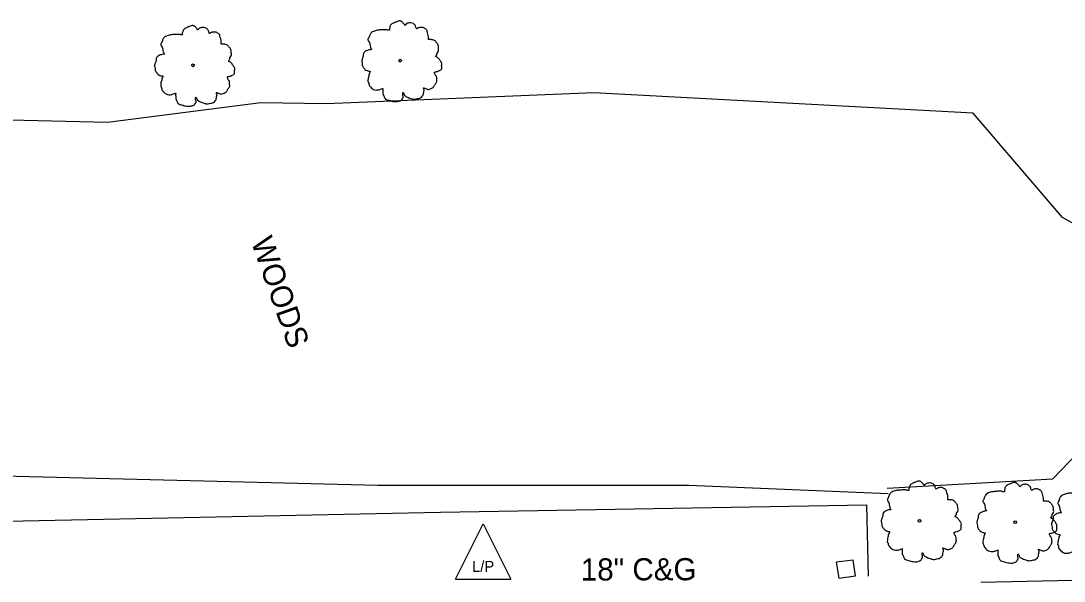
# Model space of a CAD drawing. Extents: x 2004847 to 2009016, y 1134161 to 1140101.
# Drawn here: x 2007231 to 2007419.5, y 1137289.6 to 1137390.9 of the extents above; entities that cross this region are included whole.
import ezdxf

# ---------------------------------------------------------------- set-up
doc = ezdxf.new("R2010")
doc.units = 0
for name, color, linetype in [('RD_EX_Conc', 7, 'Continuous'), ('RD_EX_Curb', 7, 'Continuous'), ('RD_EX_Fence_ChLk', 7, 'Continuous'), ('RD_EX_UT', 7, 'Continuous'), ('RD_EX_VEG', 7, 'Continuous'), ('RD_Sketch3', 7, 'Continuous')]:
    doc.layers.add(name, color=color, linetype=linetype)

msp = doc.modelspace()

# ---------------------------------------------------------------- linework, layer by layer
at = {"layer": 'RD_EX_Conc'}
for points in [[(2007381.84, 1137290.57), (2007381.37, 1137293.43), (2007378.33, 1137293.06)], [(2007378.33, 1137293.06), (2007378.8, 1137290.2), (2007381.84, 1137290.57)]]:
    msp.add_lwpolyline(points, dxfattribs=at)
at = {"layer": 'RD_EX_Curb'}
msp.add_lwpolyline([(2007458.66, 1137290.58), (2007457.68, 1137290.51), (2007447.79, 1137290.34), (2007421.09, 1137289.76), (2007404.44, 1137289.4)], dxfattribs=at)
at = {"layer": 'RD_EX_Fence_ChLk'}
msp.add_line((2007384.19, 1137290.51), (2007383.88, 1137303.46), dxfattribs=at)
msp.add_lwpolyline([(2006679.24, 1137088.33), (2006760.68, 1137124.45), (2006840.06, 1137159.61), (2006918.41, 1137194.25), (2006994.49, 1137227.96), (2007067.38, 1137260.2), (2007099.31, 1137274.1), (2007109.34, 1137278.47), (2007154.43, 1137298.36), (2007228.48, 1137300.45), (2007306.83, 1137302.12), (2007383.88, 1137303.46)], dxfattribs=at)
at = {"layer": 'RD_EX_UT'}
for p, q in [((2007309.52, 1137290.02), (2007314.52, 1137300.02)), ((2007314.52, 1137300.02), (2007319.52, 1137290.02)), ((2007309.52, 1137290.02), (2007319.52, 1137290.02))]:
    msp.add_line(p, q, dxfattribs=at)
at = {"layer": 'RD_EX_VEG'}
for points in [[(2007387.57, 1137306.45), (2007417.5, 1137308.13), (2007429.26, 1137320.44), (2007429.96, 1137349.43), (2007419.23, 1137355.39), (2007403.07, 1137374.24), (2007334.55, 1137377.9), (2007286.19, 1137375.92)], [(2007286.19, 1137375.92), (2007274.32, 1137376.1), (2007246.66, 1137372.59), (2007163.36, 1137374.54), (2007081.16, 1137372.35), (2006996.36, 1137366.78), (2006910.64, 1137369.33), (2006829.66, 1137367.22), (2006737.12, 1137362.87)], [(2006471.18, 1137129.79), (2006480.26, 1137120.14), (2006535.33, 1137102.81), (2006642, 1137137.54), (2006697.24, 1137155.67), (2006783.81, 1137195.08), (2006842.32, 1137220.43), (2006911.16, 1137253.85), (2006998.26, 1137289.33), (2007062.47, 1137303.6), (2007136.1, 1137311.49), (2007186.51, 1137309.69), (2007295.5, 1137306.98), (2007351.72, 1137306.99), (2007387.72, 1137305.5)]]:
    msp.add_lwpolyline(points, dxfattribs=at)
for centre, radius in [((2007299.53, 1137383.74), 0.25), ((2007262.09, 1137382.9), 0.25), ((2007262.08, 1137382.88), 0.0001), ((2007299.52, 1137383.72), 0.0001), ((2007393.4, 1137300.54), 0.25), ((2007393.39, 1137300.52), 0.0001), ((2007410.68, 1137300.3), 0.25), ((2007410.66, 1137300.28), 0.0001)]:
    msp.add_circle(centre, radius, dxfattribs=at)
for points in [[(2007262.22, 1137390.06), (2007261.92, 1137390.09), (2007261.6, 1137389.99), (2007261.35, 1137389.89), (2007261.12, 1137389.81), (2007260.9, 1137389.71), (2007260.6, 1137389.54), (2007260.37, 1137389.34), (2007260.25, 1137389.09), (2007260.2, 1137388.86), (2007260.15, 1137388.59), (2007260.15, 1137388.41), (2007260.02, 1137388.39), (2007259.87, 1137388.41), (2007259.62, 1137388.49), (2007259.37, 1137388.49), (2007259.12, 1137388.49), (2007258.77, 1137388.46), (2007258.42, 1137388.46), (2007258.15, 1137388.41), (2007257.82, 1137388.37), (2007257.45, 1137388.24), (2007257.1, 1137388.12), (2007256.8, 1137387.87), (2007256.55, 1137387.39), (2007256.42, 1137387.04), (2007256.27, 1137386.79), (2007256.42, 1137386.34), (2007256.6, 1137385.99), (2007256.62, 1137385.79), (2007256.7, 1137385.37), (2007256.8, 1137385.14), (2007256.92, 1137384.94), (2007256.85, 1137384.92), (2007256.47, 1137384.87), (2007256.17, 1137384.77), (2007255.75, 1137384.54), (2007255.52, 1137384.32), (2007255.42, 1137383.99), (2007255.4, 1137383.64), (2007255.3, 1137383.44), (2007255.22, 1137383.17), (2007255.2, 1137383.09), (2007255.15, 1137382.77), (2007255.25, 1137382.32), (2007255.27, 1137381.97), (2007255.4, 1137381.74), (2007255.55, 1137381.57), (2007255.72, 1137381.32), (2007256.12, 1137381.09), (2007256.45, 1137380.99), (2007256.65, 1137380.97), (2007256.47, 1137380.47), (2007256.42, 1137380.12), (2007256.3, 1137379.72), (2007256.3, 1137379.64), (2007256.25, 1137379.17), (2007256.4, 1137378.84), (2007256.47, 1137378.47), (2007256.65, 1137378.24), (2007256.92, 1137377.94), (2007257.25, 1137377.72), (2007257.75, 1137377.59), (2007258.15, 1137377.62), (2007258.72, 1137377.79), (2007258.97, 1137377.87), (2007258.95, 1137377.69), (2007258.97, 1137377.32), (2007258.97, 1137376.9), (2007259.12, 1137376.57), (2007259.22, 1137376.3), (2007259.37, 1137376.05), (2007259.7, 1137375.82), (2007260.1, 1137375.75), (2007260.52, 1137375.6), (2007260.97, 1137375.52), (2007261.47, 1137375.5), (2007262.07, 1137375.65), (2007262.35, 1137375.77), (2007262.45, 1137375.95), (2007262.65, 1137376.32), (2007262.6, 1137376.55), (2007262.62, 1137377.14), (2007262.72, 1137376.97), (2007262.9, 1137376.62), (2007263.4, 1137376.32), (2007263.8, 1137376.15), (2007264.27, 1137376), (2007264.57, 1137375.92), (2007265.04, 1137376), (2007265.42, 1137376.07), (2007265.79, 1137376.2), (2007266.09, 1137376.47), (2007266.27, 1137376.75), (2007266.32, 1137377.02), (2007266.39, 1137377.39), (2007266.44, 1137377.57)], [(2007266.44, 1137377.57), (2007266.37, 1137377.74), (2007266.32, 1137377.99), (2007266.39, 1137377.97), (2007266.57, 1137377.92), (2007266.84, 1137377.79), (2007267.07, 1137377.72), (2007267.39, 1137377.74), (2007267.67, 1137377.84), (2007268.12, 1137378.12), (2007268.39, 1137378.59), (2007268.67, 1137378.99), (2007268.74, 1137379.32), (2007268.69, 1137379.54), (2007268.67, 1137380.04), (2007268.47, 1137380.29), (2007268.42, 1137380.42), (2007268.32, 1137380.82), (2007268.39, 1137380.87), (2007268.67, 1137380.92), (2007269.04, 1137381.04), (2007269.32, 1137381.17), (2007269.54, 1137381.34), (2007269.62, 1137381.57), (2007269.59, 1137381.97), (2007269.64, 1137382.37), (2007269.57, 1137382.52), (2007269.47, 1137382.67), (2007269.39, 1137382.87), (2007269.24, 1137383.02), (2007269.14, 1137383.17), (2007269.04, 1137383.27), (2007268.92, 1137383.42), (2007268.74, 1137383.54), (2007268.59, 1137383.59), (2007268.54, 1137383.74), (2007268.69, 1137383.94), (2007268.74, 1137384.04), (2007268.77, 1137384.27), (2007268.99, 1137384.62), (2007269.04, 1137385.02), (2007268.99, 1137385.44), (2007268.94, 1137385.72), (2007268.79, 1137385.99), (2007268.59, 1137386.24), (2007268.47, 1137386.42), (2007268.29, 1137386.54), (2007267.97, 1137386.67), (2007267.72, 1137386.72), (2007267.37, 1137386.72), (2007267.17, 1137386.77), (2007267.19, 1137386.82), (2007267.19, 1137386.97), (2007267.19, 1137387.24), (2007267.12, 1137387.69), (2007266.97, 1137388.19), (2007266.97, 1137388.22), (2007266.87, 1137388.46), (2007266.64, 1137388.66), (2007266.47, 1137388.76), (2007266.27, 1137388.89), (2007266.02, 1137388.91), (2007265.72, 1137388.91), (2007265.44, 1137388.86), (2007265.24, 1137388.76), (2007265.07, 1137388.64), (2007264.99, 1137388.79), (2007264.89, 1137389.09), (2007264.84, 1137389.24), (2007264.69, 1137389.41), (2007264.47, 1137389.61), (2007264.02, 1137389.74), (2007263.4, 1137389.66), (2007263.1, 1137389.46), (2007262.95, 1137389.29), (2007262.9, 1137389.41), (2007262.7, 1137389.61), (2007262.6, 1137389.79), (2007262.42, 1137389.91), (2007262.27, 1137390.01), (2007262.17, 1137390.06)], [(2007299.66, 1137390.91), (2007299.36, 1137390.93), (2007299.04, 1137390.83), (2007298.79, 1137390.73), (2007298.56, 1137390.66), (2007298.34, 1137390.56), (2007298.04, 1137390.38), (2007297.81, 1137390.18), (2007297.69, 1137389.93), (2007297.64, 1137389.71), (2007297.59, 1137389.43), (2007297.59, 1137389.26), (2007297.46, 1137389.23), (2007297.31, 1137389.26), (2007297.06, 1137389.33), (2007296.81, 1137389.33), (2007296.56, 1137389.33), (2007296.21, 1137389.31), (2007295.86, 1137389.31), (2007295.59, 1137389.26), (2007295.26, 1137389.21), (2007294.89, 1137389.08), (2007294.54, 1137388.96), (2007294.24, 1137388.71), (2007293.99, 1137388.23), (2007293.86, 1137387.88), (2007293.71, 1137387.63), (2007293.86, 1137387.18), (2007294.04, 1137386.84), (2007294.06, 1137386.64), (2007294.14, 1137386.21), (2007294.24, 1137385.99), (2007294.36, 1137385.79), (2007294.29, 1137385.76), (2007293.91, 1137385.71), (2007293.61, 1137385.61), (2007293.19, 1137385.39), (2007292.96, 1137385.16), (2007292.86, 1137384.84), (2007292.84, 1137384.49), (2007292.74, 1137384.29), (2007292.66, 1137384.01), (2007292.64, 1137383.94), (2007292.59, 1137383.61), (2007292.69, 1137383.16), (2007292.71, 1137382.81), (2007292.84, 1137382.59), (2007292.99, 1137382.41), (2007293.16, 1137382.16), (2007293.56, 1137381.94), (2007293.89, 1137381.84), (2007294.09, 1137381.81), (2007293.91, 1137381.31), (2007293.86, 1137380.96), (2007293.74, 1137380.56), (2007293.74, 1137380.49), (2007293.69, 1137380.01), (2007293.84, 1137379.69), (2007293.91, 1137379.31), (2007294.09, 1137379.09), (2007294.36, 1137378.79), (2007294.69, 1137378.56), (2007295.19, 1137378.44), (2007295.59, 1137378.46), (2007296.16, 1137378.64), (2007296.41, 1137378.71), (2007296.39, 1137378.54), (2007296.41, 1137378.16), (2007296.41, 1137377.74), (2007296.56, 1137377.41), (2007296.66, 1137377.14), (2007296.81, 1137376.89), (2007297.14, 1137376.66), (2007297.54, 1137376.59), (2007297.96, 1137376.44), (2007298.41, 1137376.36), (2007298.91, 1137376.34), (2007299.51, 1137376.49), (2007299.79, 1137376.61), (2007299.89, 1137376.79), (2007300.09, 1137377.16), (2007300.04, 1137377.39), (2007300.06, 1137377.99), (2007300.16, 1137377.81), (2007300.34, 1137377.46), (2007300.84, 1137377.16), (2007301.24, 1137376.99), (2007301.71, 1137376.84), (2007302.01, 1137376.76), (2007302.48, 1137376.84), (2007302.86, 1137376.91), (2007303.23, 1137377.04), (2007303.53, 1137377.31), (2007303.71, 1137377.59), (2007303.76, 1137377.86), (2007303.83, 1137378.24), (2007303.88, 1137378.41)], [(2007303.88, 1137378.41), (2007303.81, 1137378.59), (2007303.76, 1137378.84), (2007303.83, 1137378.81), (2007304.01, 1137378.76), (2007304.28, 1137378.64), (2007304.51, 1137378.56), (2007304.83, 1137378.59), (2007305.11, 1137378.69), (2007305.56, 1137378.96), (2007305.83, 1137379.44), (2007306.11, 1137379.84), (2007306.18, 1137380.16), (2007306.13, 1137380.39), (2007306.11, 1137380.89), (2007305.91, 1137381.14), (2007305.86, 1137381.26), (2007305.76, 1137381.66), (2007305.83, 1137381.71), (2007306.11, 1137381.76), (2007306.48, 1137381.89), (2007306.76, 1137382.01), (2007306.98, 1137382.19), (2007307.06, 1137382.41), (2007307.03, 1137382.81), (2007307.08, 1137383.21), (2007307.01, 1137383.36), (2007306.91, 1137383.51), (2007306.83, 1137383.71), (2007306.68, 1137383.86), (2007306.58, 1137384.01), (2007306.48, 1137384.11), (2007306.36, 1137384.26), (2007306.18, 1137384.39), (2007306.03, 1137384.44), (2007305.98, 1137384.59), (2007306.13, 1137384.79), (2007306.18, 1137384.89), (2007306.21, 1137385.11), (2007306.43, 1137385.46), (2007306.48, 1137385.86), (2007306.43, 1137386.29), (2007306.38, 1137386.56), (2007306.23, 1137386.84), (2007306.03, 1137387.08), (2007305.91, 1137387.26), (2007305.73, 1137387.38), (2007305.41, 1137387.51), (2007305.16, 1137387.56), (2007304.81, 1137387.56), (2007304.61, 1137387.61), (2007304.63, 1137387.66), (2007304.63, 1137387.81), (2007304.63, 1137388.08), (2007304.56, 1137388.53), (2007304.41, 1137389.03), (2007304.41, 1137389.06), (2007304.31, 1137389.31), (2007304.08, 1137389.51), (2007303.91, 1137389.61), (2007303.71, 1137389.73), (2007303.46, 1137389.76), (2007303.16, 1137389.76), (2007302.88, 1137389.71), (2007302.68, 1137389.61), (2007302.51, 1137389.48), (2007302.43, 1137389.63), (2007302.33, 1137389.93), (2007302.28, 1137390.08), (2007302.13, 1137390.26), (2007301.91, 1137390.46), (2007301.46, 1137390.58), (2007300.84, 1137390.51), (2007300.54, 1137390.31), (2007300.39, 1137390.13), (2007300.34, 1137390.26), (2007300.14, 1137390.46), (2007300.04, 1137390.63), (2007299.86, 1137390.76), (2007299.71, 1137390.86), (2007299.61, 1137390.91)], [(2007393.53, 1137307.7), (2007393.23, 1137307.73), (2007392.91, 1137307.63), (2007392.66, 1137307.53), (2007392.43, 1137307.45), (2007392.21, 1137307.35), (2007391.91, 1137307.18), (2007391.68, 1137306.98), (2007391.56, 1137306.73), (2007391.51, 1137306.5), (2007391.46, 1137306.23), (2007391.46, 1137306.05), (2007391.33, 1137306.03), (2007391.18, 1137306.05), (2007390.93, 1137306.13), (2007390.68, 1137306.13), (2007390.43, 1137306.13), (2007390.08, 1137306.1), (2007389.73, 1137306.1), (2007389.46, 1137306.05), (2007389.13, 1137306), (2007388.76, 1137305.88), (2007388.41, 1137305.75), (2007388.11, 1137305.5), (2007387.86, 1137305.03), (2007387.73, 1137304.68), (2007387.58, 1137304.43), (2007387.73, 1137303.98), (2007387.91, 1137303.63), (2007387.93, 1137303.43), (2007388.01, 1137303), (2007388.11, 1137302.78), (2007388.23, 1137302.58), (2007388.16, 1137302.55), (2007387.78, 1137302.5), (2007387.48, 1137302.4), (2007387.06, 1137302.18), (2007386.83, 1137301.95), (2007386.73, 1137301.63), (2007386.71, 1137301.28), (2007386.61, 1137301.08), (2007386.53, 1137300.81), (2007386.51, 1137300.73), (2007386.46, 1137300.41), (2007386.56, 1137299.96), (2007386.58, 1137299.61), (2007386.71, 1137299.38), (2007386.86, 1137299.21), (2007387.03, 1137298.96), (2007387.43, 1137298.73), (2007387.76, 1137298.63), (2007387.96, 1137298.61), (2007387.78, 1137298.11), (2007387.73, 1137297.76), (2007387.61, 1137297.36), (2007387.61, 1137297.28), (2007387.56, 1137296.81), (2007387.71, 1137296.48), (2007387.78, 1137296.11), (2007387.96, 1137295.88), (2007388.23, 1137295.58), (2007388.56, 1137295.36), (2007389.06, 1137295.23), (2007389.46, 1137295.26), (2007390.03, 1137295.43), (2007390.28, 1137295.51), (2007390.26, 1137295.33), (2007390.28, 1137294.96), (2007390.28, 1137294.53), (2007390.43, 1137294.21), (2007390.53, 1137293.93), (2007390.68, 1137293.68), (2007391.01, 1137293.46), (2007391.41, 1137293.38), (2007391.83, 1137293.23), (2007392.28, 1137293.16), (2007392.78, 1137293.13), (2007393.38, 1137293.28), (2007393.65, 1137293.41), (2007393.75, 1137293.58), (2007393.95, 1137293.96), (2007393.9, 1137294.18), (2007393.93, 1137294.78), (2007394.03, 1137294.61), (2007394.2, 1137294.26), (2007394.7, 1137293.96), (2007395.1, 1137293.78), (2007395.58, 1137293.63), (2007395.88, 1137293.56), (2007396.35, 1137293.63), (2007396.73, 1137293.71), (2007397.1, 1137293.83), (2007397.4, 1137294.11), (2007397.58, 1137294.38), (2007397.63, 1137294.66), (2007397.7, 1137295.03), (2007397.75, 1137295.21)], [(2007397.75, 1137295.21), (2007397.68, 1137295.38), (2007397.63, 1137295.63), (2007397.7, 1137295.61), (2007397.88, 1137295.56), (2007398.15, 1137295.43), (2007398.38, 1137295.36), (2007398.7, 1137295.38), (2007398.98, 1137295.48), (2007399.43, 1137295.76), (2007399.7, 1137296.23), (2007399.98, 1137296.63), (2007400.05, 1137296.96), (2007400, 1137297.18), (2007399.98, 1137297.68), (2007399.78, 1137297.93), (2007399.73, 1137298.06), (2007399.63, 1137298.46), (2007399.7, 1137298.51), (2007399.98, 1137298.56), (2007400.35, 1137298.68), (2007400.63, 1137298.81), (2007400.85, 1137298.98), (2007400.93, 1137299.21), (2007400.9, 1137299.61), (2007400.95, 1137300.01), (2007400.88, 1137300.16), (2007400.78, 1137300.31), (2007400.7, 1137300.51), (2007400.55, 1137300.66), (2007400.45, 1137300.81), (2007400.35, 1137300.91), (2007400.23, 1137301.06), (2007400.05, 1137301.18), (2007399.9, 1137301.23), (2007399.85, 1137301.38), (2007400, 1137301.58), (2007400.05, 1137301.68), (2007400.08, 1137301.9), (2007400.3, 1137302.25), (2007400.35, 1137302.65), (2007400.3, 1137303.08), (2007400.25, 1137303.35), (2007400.1, 1137303.63), (2007399.9, 1137303.88), (2007399.78, 1137304.05), (2007399.6, 1137304.18), (2007399.28, 1137304.3), (2007399.03, 1137304.35), (2007398.68, 1137304.35), (2007398.48, 1137304.4), (2007398.5, 1137304.45), (2007398.5, 1137304.6), (2007398.5, 1137304.88), (2007398.43, 1137305.33), (2007398.28, 1137305.83), (2007398.28, 1137305.85), (2007398.18, 1137306.1), (2007397.95, 1137306.3), (2007397.78, 1137306.4), (2007397.58, 1137306.53), (2007397.33, 1137306.55), (2007397.03, 1137306.55), (2007396.75, 1137306.5), (2007396.55, 1137306.4), (2007396.38, 1137306.28), (2007396.3, 1137306.43), (2007396.2, 1137306.73), (2007396.15, 1137306.88), (2007396, 1137307.05), (2007395.78, 1137307.25), (2007395.33, 1137307.38), (2007394.7, 1137307.3), (2007394.4, 1137307.1), (2007394.25, 1137306.93), (2007394.2, 1137307.05), (2007394, 1137307.25), (2007393.9, 1137307.43), (2007393.73, 1137307.55), (2007393.58, 1137307.65), (2007393.48, 1137307.7)], [(2007410.81, 1137307.46), (2007410.51, 1137307.49), (2007410.18, 1137307.39), (2007409.93, 1137307.29), (2007409.71, 1137307.21), (2007409.48, 1137307.11), (2007409.18, 1137306.94), (2007408.96, 1137306.74), (2007408.83, 1137306.49), (2007408.78, 1137306.26), (2007408.73, 1137305.99), (2007408.73, 1137305.81), (2007408.61, 1137305.79), (2007408.46, 1137305.81), (2007408.21, 1137305.89), (2007407.96, 1137305.89), (2007407.71, 1137305.89), (2007407.36, 1137305.86), (2007407.01, 1137305.86), (2007406.73, 1137305.81), (2007406.41, 1137305.76), (2007406.03, 1137305.64), (2007405.68, 1137305.51), (2007405.38, 1137305.26), (2007405.13, 1137304.79), (2007405.01, 1137304.44), (2007404.86, 1137304.19), (2007405.01, 1137303.74), (2007405.18, 1137303.39), (2007405.21, 1137303.19), (2007405.28, 1137302.77), (2007405.38, 1137302.54), (2007405.51, 1137302.34), (2007405.43, 1137302.32), (2007405.06, 1137302.27), (2007404.76, 1137302.17), (2007404.33, 1137301.94), (2007404.11, 1137301.72), (2007404.01, 1137301.39), (2007403.98, 1137301.04), (2007403.89, 1137300.84), (2007403.81, 1137300.57), (2007403.79, 1137300.49), (2007403.74, 1137300.17), (2007403.84, 1137299.72), (2007403.86, 1137299.37), (2007403.98, 1137299.14), (2007404.13, 1137298.97), (2007404.31, 1137298.72), (2007404.71, 1137298.49), (2007405.03, 1137298.39), (2007405.23, 1137298.37), (2007405.06, 1137297.87), (2007405.01, 1137297.52), (2007404.88, 1137297.12), (2007404.88, 1137297.04), (2007404.83, 1137296.57), (2007404.98, 1137296.24), (2007405.06, 1137295.87), (2007405.23, 1137295.64), (2007405.51, 1137295.34), (2007405.83, 1137295.12), (2007406.33, 1137294.99), (2007406.73, 1137295.02), (2007407.31, 1137295.19), (2007407.56, 1137295.27), (2007407.53, 1137295.09), (2007407.56, 1137294.72), (2007407.56, 1137294.29), (2007407.71, 1137293.97), (2007407.81, 1137293.69), (2007407.96, 1137293.44), (2007408.28, 1137293.22), (2007408.68, 1137293.14), (2007409.11, 1137292.99), (2007409.56, 1137292.92), (2007410.06, 1137292.89), (2007410.66, 1137293.04), (2007410.93, 1137293.17), (2007411.03, 1137293.34), (2007411.23, 1137293.72), (2007411.18, 1137293.94), (2007411.21, 1137294.54), (2007411.31, 1137294.37), (2007411.48, 1137294.02), (2007411.98, 1137293.72), (2007412.38, 1137293.54), (2007412.86, 1137293.39), (2007413.16, 1137293.32), (2007413.63, 1137293.39), (2007414.01, 1137293.47), (2007414.38, 1137293.59), (2007414.68, 1137293.87), (2007414.86, 1137294.14), (2007414.91, 1137294.42), (2007414.98, 1137294.79), (2007415.03, 1137294.97)], [(2007415.03, 1137294.97), (2007414.96, 1137295.14), (2007414.91, 1137295.39), (2007414.98, 1137295.37), (2007415.16, 1137295.32), (2007415.43, 1137295.19), (2007415.65, 1137295.12), (2007415.98, 1137295.14), (2007416.25, 1137295.24), (2007416.7, 1137295.52), (2007416.98, 1137295.99), (2007417.25, 1137296.39), (2007417.33, 1137296.72), (2007417.28, 1137296.94), (2007417.25, 1137297.44), (2007417.05, 1137297.69), (2007417, 1137297.82), (2007416.9, 1137298.22), (2007416.98, 1137298.27), (2007417.25, 1137298.32), (2007417.63, 1137298.44), (2007417.9, 1137298.57), (2007418.13, 1137298.74), (2007418.2, 1137298.97), (2007418.18, 1137299.37), (2007418.23, 1137299.77), (2007418.15, 1137299.92), (2007418.05, 1137300.07), (2007417.98, 1137300.27), (2007417.83, 1137300.42), (2007417.73, 1137300.57), (2007417.63, 1137300.67), (2007417.5, 1137300.82), (2007417.33, 1137300.94), (2007417.18, 1137300.99), (2007417.13, 1137301.14), (2007417.28, 1137301.34), (2007417.33, 1137301.44), (2007417.35, 1137301.67), (2007417.58, 1137302.02), (2007417.63, 1137302.42), (2007417.58, 1137302.84), (2007417.53, 1137303.12), (2007417.38, 1137303.39), (2007417.18, 1137303.64), (2007417.05, 1137303.81), (2007416.88, 1137303.94), (2007416.55, 1137304.06), (2007416.3, 1137304.11), (2007415.95, 1137304.11), (2007415.75, 1137304.16), (2007415.78, 1137304.21), (2007415.78, 1137304.36), (2007415.78, 1137304.64), (2007415.7, 1137305.09), (2007415.55, 1137305.59), (2007415.55, 1137305.61), (2007415.45, 1137305.86), (2007415.23, 1137306.06), (2007415.06, 1137306.16), (2007414.86, 1137306.29), (2007414.61, 1137306.31), (2007414.31, 1137306.31), (2007414.03, 1137306.26), (2007413.83, 1137306.16), (2007413.66, 1137306.04), (2007413.58, 1137306.19), (2007413.48, 1137306.49), (2007413.43, 1137306.64), (2007413.28, 1137306.81), (2007413.06, 1137307.01), (2007412.61, 1137307.14), (2007411.98, 1137307.06), (2007411.68, 1137306.86), (2007411.53, 1137306.69), (2007411.48, 1137306.81), (2007411.28, 1137307.01), (2007411.18, 1137307.19), (2007411.01, 1137307.31), (2007410.86, 1137307.41), (2007410.76, 1137307.46)], [(2007424.32, 1137307.15), (2007424.02, 1137307.17), (2007423.69, 1137307.07), (2007423.44, 1137306.97), (2007423.22, 1137306.9), (2007422.99, 1137306.8), (2007422.69, 1137306.62), (2007422.47, 1137306.42), (2007422.34, 1137306.17), (2007422.29, 1137305.95), (2007422.24, 1137305.67), (2007422.24, 1137305.5), (2007422.12, 1137305.47), (2007421.97, 1137305.5), (2007421.72, 1137305.57), (2007421.47, 1137305.57), (2007421.22, 1137305.57), (2007420.87, 1137305.55), (2007420.52, 1137305.55), (2007420.25, 1137305.5), (2007419.92, 1137305.45), (2007419.55, 1137305.32), (2007419.2, 1137305.2), (2007418.9, 1137304.95), (2007418.65, 1137304.47), (2007418.52, 1137304.12), (2007418.37, 1137303.87), (2007418.52, 1137303.42), (2007418.7, 1137303.07), (2007418.72, 1137302.88), (2007418.8, 1137302.45), (2007418.9, 1137302.23), (2007419.02, 1137302.03), (2007418.95, 1137302), (2007418.57, 1137301.95), (2007418.27, 1137301.85), (2007417.85, 1137301.63), (2007417.62, 1137301.4), (2007417.52, 1137301.08), (2007417.5, 1137300.73), (2007417.4, 1137300.53), (2007417.32, 1137300.25), (2007417.3, 1137300.18), (2007417.25, 1137299.85), (2007417.35, 1137299.4), (2007417.37, 1137299.05), (2007417.5, 1137298.83), (2007417.65, 1137298.65), (2007417.82, 1137298.4), (2007418.22, 1137298.18), (2007418.55, 1137298.08), (2007418.75, 1137298.05), (2007418.57, 1137297.55), (2007418.52, 1137297.2), (2007418.4, 1137296.8), (2007418.4, 1137296.73), (2007418.35, 1137296.25), (2007418.5, 1137295.93), (2007418.57, 1137295.55), (2007418.75, 1137295.33), (2007419.02, 1137295.03), (2007419.35, 1137294.8), (2007419.85, 1137294.68), (2007420.25, 1137294.7), (2007420.82, 1137294.88), (2007421.07, 1137294.95), (2007421.05, 1137294.78), (2007421.07, 1137294.4), (2007421.07, 1137293.98), (2007421.22, 1137293.65), (2007421.32, 1137293.38), (2007421.47, 1137293.13), (2007421.8, 1137292.9), (2007422.19, 1137292.83), (2007422.62, 1137292.68), (2007423.07, 1137292.6), (2007423.57, 1137292.58), (2007424.17, 1137292.73), (2007424.44, 1137292.85), (2007424.54, 1137293.03), (2007424.74, 1137293.4), (2007424.69, 1137293.63), (2007424.72, 1137294.23), (2007424.82, 1137294.05), (2007424.99, 1137293.7), (2007425.49, 1137293.4), (2007425.89, 1137293.23), (2007426.37, 1137293.08), (2007426.67, 1137293), (2007427.14, 1137293.08), (2007427.52, 1137293.15), (2007427.89, 1137293.28), (2007428.19, 1137293.55), (2007428.37, 1137293.83), (2007428.42, 1137294.1), (2007428.49, 1137294.48), (2007428.54, 1137294.65)]]:
    msp.add_spline(points, degree=3, dxfattribs=at)

# ---------------------------------------------------------------- texts
at = {"layer": 'RD_EX_UT'}
msp.add_text('L/P', height=2, dxfattribs=at).set_placement((2007312.51, 1137291.3))
at = {"layer": 'RD_Sketch3'}
for s, rotation, p in [('WOODS', 289.4494, (2007272.52, 1137351.06)), ('18" C&G', 0.1683, (2007332.17, 1137289.74))]:
    msp.add_text(s, height=4, rotation=rotation, dxfattribs=at).set_placement(p)

doc.saveas('drawing.dxf')
